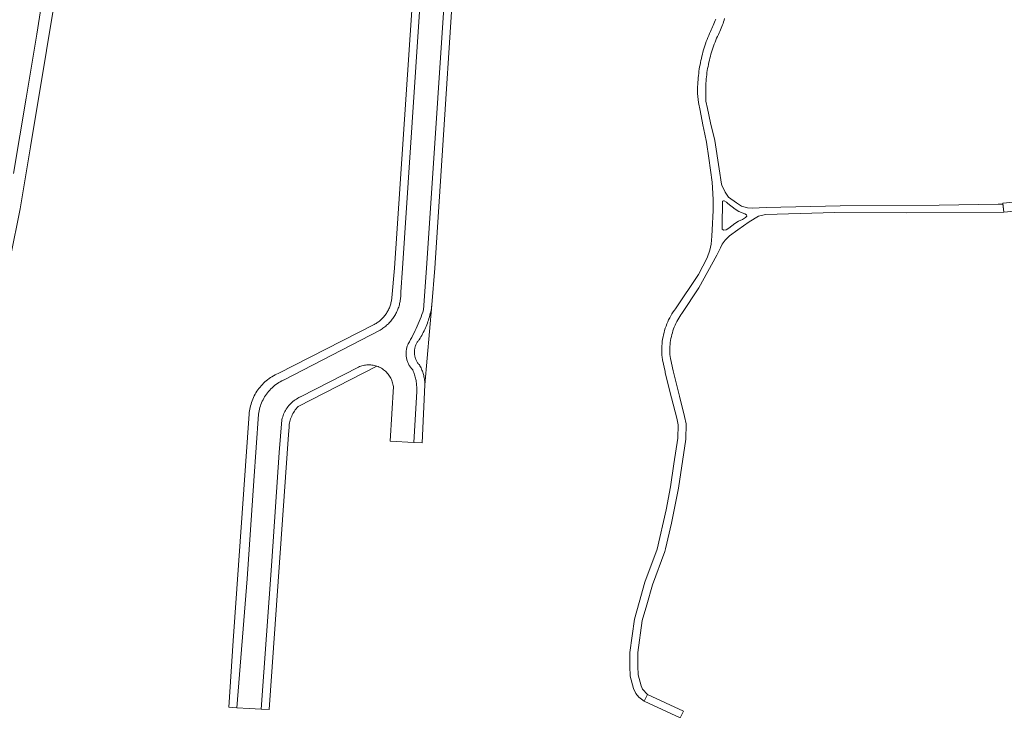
# Model space of a CAD drawing. Extents: x 146402 to 164798, y 455483 to 464134.
# Tile 350 of 575: x 157230 to 157474, y 461140 to 461312. Entities that reach past the tile are written whole.
import ezdxf

# ---------------------------------------------------------------- set-up
doc = ezdxf.new("R2010")
doc.units = 0
doc.header["$LTSCALE"] = 0.2
for name, color, linetype, lineweight in [('B-XX-VH-VERHARDING_ASFALT-GV', 252, 'CONTINUOUS', 18), ('B-XX-VH-VERHARDING_BETONSTRAATSTEEN-GV', 252, 'CONTINUOUS', 18), ('B-XX-VH-VERHARDING_TEGEL-GV', 252, 'CONTINUOUS', 18)]:
    doc.layers.add(name, color=color, linetype=linetype, lineweight=lineweight)

msp = doc.modelspace()

# ---------------------------------------------------------------- linework, layer by layer
at = {"layer": 'B-XX-VH-VERHARDING_ASFALT-GV'}
for points in [[(157330.864, 461336.159), (157325.153, 461249.999), (157324.716, 461244.059), (157324.722, 461243.802), (157324.722, 461243.513), (157324.714, 461243.224), (157324.697, 461242.936), (157324.673, 461242.648), (157324.641, 461242.361), (157324.6, 461242.075), (157324.552, 461241.79), (157324.496, 461241.506), (157324.432, 461241.224), (157324.361, 461240.944), (157324.281, 461240.666), (157324.194, 461240.391), (157324.1, 461240.118), (157323.997, 461239.848), (157323.888, 461239.58), (157323.771, 461239.316), (157323.647, 461239.055), (157323.515, 461238.798), (157323.377, 461238.544), (157323.231, 461238.294), (157323.079, 461238.049), (157322.92, 461237.807), (157322.754, 461237.571), (157322.582, 461237.339), (157322.404, 461237.111), (157322.219, 461236.889), (157322.028, 461236.672), (157321.832, 461236.46), (157321.629, 461236.254), (157321.421, 461236.054), (157321.207, 461235.859), (157320.988, 461235.67), (157320.764, 461235.488), (157320.535, 461235.312), (157320.301, 461235.142), (157320.063, 461234.979), (157319.82, 461234.822), (157319.573, 461234.672), (157295.638, 461222.284), (157295.563, 461222.248), (157295.189, 461222.062), (157294.822, 461221.861), (157294.464, 461221.646), (157294.114, 461221.418), (157293.773, 461221.176), (157293.442, 461220.922), (157293.12, 461220.655), (157292.809, 461220.376), (157292.509, 461220.085), (157292.221, 461219.783), (157291.944, 461219.47), (157291.679, 461219.147), (157291.427, 461218.814), (157291.188, 461218.472), (157290.962, 461218.12), (157290.749, 461217.76), (157290.551, 461217.393), (157290.367, 461217.018), (157290.197, 461216.636), (157290.042, 461216.248), (157289.902, 461215.854), (157289.777, 461215.456), (157289.668, 461215.053), (157289.574, 461214.646), (157289.495, 461214.235), (157289.433, 461213.822), (157288.255, 461197.242), (157286.591, 461172.98), (157284.042, 461140.978), (157287.142, 461140.784), (157290.092, 461140.6), (157292.758, 461177.317), (157294.545, 461204.335), (157295.258, 461212.436), (157295.339, 461212.784), (157295.436, 461213.128), (157295.548, 461213.468), (157295.675, 461213.802), (157295.817, 461214.13), (157295.974, 461214.451), (157296.144, 461214.765), (157296.329, 461215.071), (157296.527, 461215.369), (157296.738, 461215.657), (157296.962, 461215.936), (157297.198, 461216.204), (157297.446, 461216.462), (157297.705, 461216.708), (157297.975, 461216.942), (157298.255, 461217.164), (157298.545, 461217.374), (157298.844, 461217.57), (157299.151, 461217.752), (157299.466, 461217.921), (157299.789, 461218.075), (157299.839, 461218.098), (157314.203, 461225.486), (157314.49, 461225.61), (157314.783, 461225.72), (157315.082, 461225.815), (157315.385, 461225.894), (157315.691, 461225.958), (157316.001, 461226.006), (157316.312, 461226.038), (157316.625, 461226.054), (157316.938, 461226.054), (157317.25, 461226.039), (157317.562, 461226.007), (157317.871, 461225.959), (157318.178, 461225.896), (157318.481, 461225.817), (157318.779, 461225.723), (157318.792, 461225.718), (157319.073, 461225.613), (157319.36, 461225.489), (157319.641, 461225.35), (157319.914, 461225.198), (157320.179, 461225.031), (157320.435, 461224.851), (157320.681, 461224.658), (157320.918, 461224.453), (157321.144, 461224.236), (157321.358, 461224.008), (157321.56, 461223.769), (157321.75, 461223.52), (157321.927, 461223.261), (157322.09, 461222.994), (157322.24, 461222.719), (157322.375, 461222.437), (157322.496, 461222.148), (157322.602, 461221.854), (157322.693, 461221.554), (157322.768, 461221.25), (157322.827, 461220.943), (157322.869, 461220.65), (157322.05, 461207.131), (157327.95, 461206.804), (157328.657, 461219.415), (157328.671, 461219.718), (157328.677, 461220.021), (157328.675, 461220.324), (157328.665, 461220.627), (157328.647, 461220.929), (157328.621, 461221.231), (157328.587, 461221.532), (157328.545, 461221.832), (157328.495, 461222.131), (157328.437, 461222.429), (157328.372, 461222.725), (157328.299, 461223.019), (157328.218, 461223.311), (157328.129, 461223.601), (157328.032, 461223.888), (157327.929, 461224.173), (157327.817, 461224.455), (157327.698, 461224.734), (157327.68, 461224.775), (157327.587, 461224.87), (157327.443, 461225.029), (157327.305, 461225.192), (157327.173, 461225.361), (157327.047, 461225.534), (157326.928, 461225.712), (157326.816, 461225.894), (157326.71, 461226.08), (157326.612, 461226.27), (157326.521, 461226.464), (157326.437, 461226.661), (157326.36, 461226.861), (157326.291, 461227.063), (157326.23, 461227.268), (157326.176, 461227.475), (157326.13, 461227.685), (157326.092, 461227.895), (157326.062, 461228.107), (157326.04, 461228.32), (157326.025, 461228.534), (157326.019, 461228.748), (157326.021, 461228.962), (157326.03, 461229.176), (157326.048, 461229.389), (157326.074, 461229.601), (157326.108, 461229.813), (157326.149, 461230.023), (157326.198, 461230.231), (157326.255, 461230.437), (157326.32, 461230.641), (157326.392, 461230.843), (157326.472, 461231.041), (157326.559, 461231.237), (157326.863, 461231.778), (157327.159, 461232.323), (157327.449, 461232.871), (157327.732, 461233.423), (157328.007, 461233.979), (157328.275, 461234.538), (157328.536, 461235.101), (157328.79, 461235.667), (157329.037, 461236.236), (157329.276, 461236.808), (157329.507, 461237.383), (157329.732, 461237.962), (157329.948, 461238.543), (157330.158, 461239.127), (157330.348, 461239.68), (157331.064, 461249.999), (157336.718, 461334.489)], [(157236.893, 461323.417), (157234.483, 461308.085), (157231.843, 461292.188), (157228.723, 461273.535)], [(157227.929, 461252.872), (157230.314, 461264.781), (157232.939, 461280.14), (157236.83, 461304.06), (157239.077, 461317.59)]]:
    msp.add_lwpolyline(points, dxfattribs=at)
at = {"layer": 'B-XX-VH-VERHARDING_BETONSTRAATSTEEN-GV'}
for points in [[(157330.715, 461221.108), (157332.454, 461240.972), (157332.432, 461240.814), (157332.368, 461240.402), (157332.296, 461239.991), (157332.216, 461239.582), (157332.129, 461239.174), (157332.034, 461238.768), (157331.931, 461238.364), (157331.82, 461237.962), (157331.701, 461237.562), (157331.575, 461237.165), (157331.442, 461236.77), (157331.3, 461236.377), (157331.152, 461235.988), (157330.995, 461235.601), (157330.832, 461235.218), (157330.661, 461234.837), (157330.483, 461234.46), (157330.297, 461234.087), (157330.105, 461233.717), (157329.905, 461233.35), (157329.699, 461232.988), (157329.485, 461232.63), (157329.265, 461232.276), (157329.14, 461232.129), (157329.021, 461231.978), (157328.908, 461231.821), (157328.802, 461231.66), (157328.703, 461231.495), (157328.611, 461231.326), (157328.525, 461231.153), (157328.448, 461230.977), (157328.377, 461230.797), (157328.314, 461230.615), (157328.258, 461230.43), (157328.211, 461230.244), (157328.171, 461230.055), (157328.139, 461229.865), (157328.114, 461229.674), (157328.098, 461229.482), (157328.09, 461229.289), (157328.09, 461229.096), (157328.097, 461228.904), (157328.113, 461228.712), (157328.137, 461228.52), (157328.168, 461228.33), (157328.208, 461228.141), (157328.255, 461227.955), (157328.31, 461227.77), (157328.373, 461227.587), (157328.443, 461227.408), (157328.52, 461227.231), (157328.605, 461227.058), (157328.697, 461226.889), (157328.795, 461226.723), (157328.901, 461226.562), (157329.013, 461226.405), (157329.132, 461226.253), (157329.257, 461226.106), (157329.336, 461226.019), (157329.469, 461225.782), (157329.602, 461225.528), (157329.729, 461225.27), (157329.848, 461225.008), (157329.96, 461224.744), (157330.064, 461224.476), (157330.161, 461224.206), (157330.25, 461223.933), (157330.332, 461223.658), (157330.406, 461223.38), (157330.472, 461223.101), (157330.53, 461222.819), (157330.581, 461222.537), (157330.624, 461222.253), (157330.659, 461221.968), (157330.685, 461221.682), (157330.704, 461221.395)], [(157317.25, 461226.039), (157316.938, 461226.054), (157316.625, 461226.054), (157316.312, 461226.038), (157316.001, 461226.006), (157315.691, 461225.958), (157315.385, 461225.894), (157315.082, 461225.815), (157314.783, 461225.72), (157314.49, 461225.61), (157314.203, 461225.486), (157299.839, 461218.098), (157299.789, 461218.075), (157299.466, 461217.921), (157299.151, 461217.752), (157298.844, 461217.57), (157298.545, 461217.374), (157298.255, 461217.164), (157297.975, 461216.942), (157297.705, 461216.708), (157297.446, 461216.462), (157297.198, 461216.204), (157296.962, 461215.936), (157296.738, 461215.657), (157296.527, 461215.369), (157296.329, 461215.071), (157296.144, 461214.765), (157295.974, 461214.451), (157295.817, 461214.13), (157295.675, 461213.802), (157295.548, 461213.468), (157295.436, 461213.128), (157295.339, 461212.784), (157295.258, 461212.436), (157294.545, 461204.335), (157292.758, 461177.317), (157290.092, 461140.6), (157292.042, 461140.541), (157296.872, 461208.737), (157297.003, 461210.586), (157297.029, 461210.921), (157297.073, 461211.276), (157297.132, 461211.628), (157297.207, 461211.977), (157297.297, 461212.323), (157297.403, 461212.664), (157297.525, 461213), (157297.661, 461213.33), (157297.811, 461213.654), (157297.976, 461213.971), (157298.155, 461214.28), (157298.348, 461214.581), (157298.554, 461214.873), (157298.773, 461215.155), (157299.004, 461215.427), (157299.247, 461215.689), (157318.792, 461225.718), (157318.779, 461225.723), (157318.481, 461225.817), (157318.178, 461225.896), (157317.871, 461225.959), (157317.562, 461226.007)]]:
    msp.add_lwpolyline(points, close=True, dxfattribs=at)
at = {"layer": 'B-XX-VH-VERHARDING_TEGEL-GV'}
for points in [[(157328.832, 461335.005), (157323.148, 461249.999), (157322.499, 461242.698), (157322.497, 461242.679), (157322.47, 461242.422), (157322.436, 461242.166), (157322.393, 461241.911), (157322.343, 461241.658), (157322.284, 461241.406), (157322.218, 461241.157), (157322.144, 461240.909), (157322.063, 461240.664), (157321.974, 461240.422), (157321.878, 461240.182), (157321.774, 461239.945), (157321.663, 461239.712), (157321.544, 461239.482), (157321.419, 461239.256), (157321.287, 461239.035), (157321.148, 461238.817), (157321.002, 461238.604), (157320.85, 461238.395), (157320.691, 461238.191), (157320.526, 461237.992), (157320.355, 461237.799), (157320.178, 461237.61), (157319.996, 461237.428), (157319.807, 461237.251), (157319.614, 461237.08), (157319.415, 461236.915), (157319.211, 461236.756), (157319.003, 461236.604), (157318.789, 461236.458), (157318.572, 461236.319), (157318.35, 461236.186), (157318.124, 461236.061), (157294.333, 461223.907), (157293.934, 461223.728), (157293.543, 461223.535), (157293.158, 461223.327), (157292.782, 461223.106), (157292.413, 461222.871), (157292.054, 461222.622), (157291.704, 461222.361), (157291.364, 461222.087), (157291.034, 461221.8), (157290.715, 461221.502), (157290.407, 461221.192), (157290.11, 461220.872), (157289.826, 461220.54), (157289.553, 461220.199), (157289.294, 461219.847), (157289.047, 461219.487), (157288.814, 461219.117), (157288.595, 461218.74), (157288.389, 461218.354), (157288.198, 461217.961), (157288.021, 461217.562), (157287.859, 461217.156), (157287.712, 461216.745), (157287.58, 461216.328), (157287.464, 461215.907), (157287.363, 461215.482), (157287.277, 461215.054), (157287.208, 461214.623), (157287.154, 461214.189), (157287.125, 461213.883), (157283.13, 461157.598), (157282.043, 461141.137), (157284.042, 461140.978), (157286.591, 461172.98), (157288.255, 461197.242), (157289.433, 461213.822), (157289.495, 461214.235), (157289.574, 461214.646), (157289.668, 461215.053), (157289.777, 461215.456), (157289.902, 461215.854), (157290.042, 461216.248), (157290.197, 461216.636), (157290.367, 461217.018), (157290.551, 461217.393), (157290.749, 461217.76), (157290.962, 461218.12), (157291.188, 461218.472), (157291.427, 461218.814), (157291.679, 461219.147), (157291.944, 461219.47), (157292.221, 461219.783), (157292.509, 461220.085), (157292.809, 461220.376), (157293.12, 461220.655), (157293.442, 461220.922), (157293.773, 461221.176), (157294.114, 461221.418), (157294.464, 461221.646), (157294.822, 461221.861), (157295.189, 461222.062), (157295.563, 461222.248), (157295.638, 461222.284), (157319.573, 461234.672), (157319.82, 461234.822), (157320.063, 461234.979), (157320.301, 461235.142), (157320.535, 461235.312), (157320.764, 461235.488), (157320.988, 461235.67), (157321.207, 461235.859), (157321.421, 461236.054), (157321.629, 461236.254), (157321.832, 461236.46), (157322.028, 461236.672), (157322.219, 461236.889), (157322.404, 461237.111), (157322.582, 461237.339), (157322.754, 461237.571), (157322.92, 461237.807), (157323.079, 461238.049), (157323.231, 461238.294), (157323.377, 461238.544), (157323.515, 461238.798), (157323.647, 461239.055), (157323.771, 461239.316), (157323.888, 461239.58), (157323.997, 461239.848), (157324.1, 461240.118), (157324.194, 461240.391), (157324.281, 461240.666), (157324.361, 461240.944), (157324.432, 461241.224), (157324.496, 461241.506), (157324.552, 461241.79), (157324.6, 461242.075), (157324.641, 461242.361), (157324.673, 461242.648), (157324.697, 461242.936), (157324.714, 461243.224), (157324.722, 461243.513), (157324.722, 461243.802), (157324.716, 461244.059), (157325.153, 461249.999), (157330.864, 461336.159)], [(157336.718, 461334.489), (157331.064, 461249.999), (157330.348, 461239.68), (157330.158, 461239.127), (157329.948, 461238.543), (157329.732, 461237.962), (157329.507, 461237.383), (157329.276, 461236.808), (157329.037, 461236.236), (157328.79, 461235.667), (157328.536, 461235.101), (157328.275, 461234.538), (157328.007, 461233.979), (157327.732, 461233.423), (157327.449, 461232.871), (157327.159, 461232.323), (157326.863, 461231.778), (157326.559, 461231.237), (157326.472, 461231.041), (157326.392, 461230.843), (157326.32, 461230.641), (157326.255, 461230.437), (157326.198, 461230.231), (157326.149, 461230.023), (157326.108, 461229.813), (157326.074, 461229.601), (157326.048, 461229.389), (157326.03, 461229.176), (157326.021, 461228.962), (157326.019, 461228.748), (157326.025, 461228.534), (157326.04, 461228.32), (157326.062, 461228.107), (157326.092, 461227.895), (157326.13, 461227.685), (157326.176, 461227.475), (157326.23, 461227.268), (157326.291, 461227.063), (157326.36, 461226.861), (157326.437, 461226.661), (157326.521, 461226.464), (157326.612, 461226.27), (157326.71, 461226.08), (157326.816, 461225.894), (157326.928, 461225.712), (157327.047, 461225.534), (157327.173, 461225.361), (157327.305, 461225.192), (157327.443, 461225.029), (157327.587, 461224.87), (157327.68, 461224.775), (157327.698, 461224.734), (157327.817, 461224.455), (157327.929, 461224.173), (157328.032, 461223.888), (157328.129, 461223.601), (157328.218, 461223.311), (157328.299, 461223.019), (157328.372, 461222.725), (157328.437, 461222.429), (157328.495, 461222.131), (157328.545, 461221.832), (157328.587, 461221.532), (157328.621, 461221.231), (157328.647, 461220.929), (157328.665, 461220.627), (157328.675, 461220.324), (157328.677, 461220.021), (157328.671, 461219.718), (157328.657, 461219.415), (157327.95, 461206.804), (157330, 461206.745), (157330.715, 461221.108), (157330.704, 461221.395), (157330.685, 461221.682), (157330.659, 461221.968), (157330.624, 461222.253), (157330.581, 461222.537), (157330.53, 461222.819), (157330.472, 461223.101), (157330.406, 461223.38), (157330.332, 461223.658), (157330.25, 461223.933), (157330.161, 461224.206), (157330.064, 461224.476), (157329.96, 461224.744), (157329.848, 461225.008), (157329.729, 461225.27), (157329.602, 461225.528), (157329.469, 461225.782), (157329.336, 461226.019), (157329.257, 461226.106), (157329.132, 461226.253), (157329.013, 461226.405), (157328.901, 461226.562), (157328.795, 461226.723), (157328.697, 461226.889), (157328.605, 461227.058), (157328.52, 461227.231), (157328.443, 461227.408), (157328.373, 461227.587), (157328.31, 461227.77), (157328.255, 461227.955), (157328.208, 461228.141), (157328.168, 461228.33), (157328.137, 461228.52), (157328.113, 461228.712), (157328.097, 461228.904), (157328.09, 461229.096), (157328.09, 461229.289), (157328.098, 461229.482), (157328.114, 461229.674), (157328.139, 461229.865), (157328.171, 461230.055), (157328.211, 461230.244), (157328.258, 461230.43), (157328.314, 461230.615), (157328.377, 461230.797), (157328.448, 461230.977), (157328.525, 461231.153), (157328.611, 461231.326), (157328.703, 461231.495), (157328.802, 461231.66), (157328.908, 461231.821), (157329.021, 461231.978), (157329.14, 461232.129), (157329.265, 461232.276), (157329.485, 461232.63), (157329.699, 461232.988), (157329.905, 461233.35), (157330.105, 461233.717), (157330.297, 461234.087), (157330.483, 461234.46), (157330.661, 461234.837), (157330.832, 461235.218), (157330.995, 461235.601), (157331.152, 461235.988), (157331.3, 461236.377), (157331.442, 461236.77), (157331.575, 461237.165), (157331.701, 461237.562), (157331.82, 461237.962), (157331.931, 461238.364), (157332.034, 461238.768), (157332.129, 461239.174), (157332.216, 461239.582), (157332.296, 461239.991), (157332.368, 461240.402), (157332.432, 461240.814), (157332.454, 461240.972), (157333.145, 461249.999), (157334.063, 461264.015), (157338.648, 461334.022)], [(157402.828, 461311.823), (157402.686, 461311.427), (157402.536, 461311.034), (157402.379, 461310.643), (157402.214, 461310.256), (157402.043, 461309.871), (157401.864, 461309.49), (157401.677, 461309.113), (157401.484, 461308.739), (157401.267, 461308.242), (157401.058, 461307.742), (157400.855, 461307.238), (157400.661, 461306.732), (157400.473, 461306.223), (157400.294, 461305.711), (157400.122, 461305.197), (157399.957, 461304.68), (157399.8, 461304.161), (157399.651, 461303.64), (157399.509, 461303.116), (157399.376, 461302.59), (157399.25, 461302.063), (157399.131, 461301.534), (157399.021, 461301.003), (157398.918, 461300.47), (157398.824, 461299.936), (157398.737, 461299.4), (157398.658, 461298.864), (157398.587, 461298.326), (157398.524, 461297.788), (157398.469, 461297.248), (157398.422, 461296.708), (157398.383, 461296.167), (157398.352, 461295.625), (157398.328, 461295.083), (157398.313, 461294.541), (157398.306, 461293.999), (157398.307, 461293.337), (157398.562, 461291.15), (157398.95, 461289.154), (157399.647, 461285.543), (157400.12, 461283.29), (157400.542, 461281.28), (157401.104, 461277.288), (157401.909, 461271.369), (157402.076, 461268.564), (157402.141, 461266.966), (157402.133, 461264.316), (157401.9, 461259.523), (157401.848, 461257.983), (157401.662, 461255.956), (157401.337, 461254.532), (157400.682, 461252.62), (157398.518, 461248.422), (157392.801, 461239.982), (157392.547, 461239.627), (157392.236, 461239.164), (157391.938, 461238.688), (157391.656, 461238.203), (157391.389, 461237.71), (157391.139, 461237.208), (157390.905, 461236.698), (157390.688, 461236.181), (157390.487, 461235.657), (157390.303, 461235.127), (157390.137, 461234.591), (157389.987, 461234.051), (157389.856, 461233.506), (157389.741, 461232.956), (157389.645, 461232.404), (157389.567, 461231.848), (157389.506, 461231.291), (157389.463, 461230.731), (157389.439, 461230.171), (157389.432, 461229.61), (157389.444, 461229.05), (157389.473, 461228.49), (157389.521, 461227.931), (157389.595, 461227.307), (157390.231, 461224.408), (157390.297, 461224.106), (157391.871, 461217.826), (157393.152, 461212.81), (157393.51, 461211.208), (157393.436, 461207.821), (157392.457, 461201.467), (157391.584, 461195.801), (157390.492, 461190.06), (157388.271, 461180.352), (157385.247, 461172.113), (157383.786, 461167.085), (157382.631, 461163.001), (157381.519, 461154.703), (157381.501, 461152.33), (157381.492, 461151.266), (157381.612, 461148.853), (157382.436, 461145.788), (157382.979, 461144.506), (157383.736, 461143.594), (157385.102, 461142.628), (157385.88, 461144.304), (157384.686, 461145.604), (157384.332, 461146.441), (157383.599, 461149.165), (157383.493, 461151.308), (157383.518, 461154.562), (157383.534, 461154.679), (157384.595, 461162.594), (157385.708, 461166.534), (157387.149, 461171.489), (157390.192, 461179.782), (157390.332, 461180.395), (157391.801, 461186.815), (157392.45, 461189.65), (157393.556, 461195.461), (157395.433, 461207.646), (157395.515, 461211.407), (157395.098, 461213.276), (157393.81, 461218.317), (157392.245, 461224.564), (157391.569, 461227.64), (157391.511, 461228.133), (157391.469, 461228.627), (157391.443, 461229.123), (157391.433, 461229.619), (157391.438, 461230.116), (157391.46, 461230.612), (157391.498, 461231.107), (157391.551, 461231.6), (157391.621, 461232.092), (157391.706, 461232.581), (157391.807, 461233.067), (157391.924, 461233.55), (157392.056, 461234.028), (157392.203, 461234.503), (157392.366, 461234.972), (157392.544, 461235.435), (157392.736, 461235.893), (157392.943, 461236.344), (157393.165, 461236.788), (157393.401, 461237.225), (157393.65, 461237.655), (157393.914, 461238.076), (157394.191, 461238.488), (157394.427, 461238.819), (157398.629, 461245.149), (157403.076, 461253.215), (157403.973, 461255.11), (157404.37, 461255.948), (157405.184, 461256.945), (157406.193, 461258.06), (157408.271, 461259.569), (157411.127, 461261.49), (157413.401, 461262.902), (157415.191, 461263.378), (157432.374, 461263.84), (157450.046, 461263.719), (157474.224, 461263.918), (157474.04, 461265.89), (157472.867, 461265.875), (157458.221, 461265.682), (157433.633, 461265.521), (157415.34, 461265.112), (157411.814, 461264.942), (157410.723, 461264.995), (157409.201, 461265.418), (157407.931, 461266.27), (157406.016, 461267.645), (157405.114, 461268.908), (157404.308, 461270.58), (157404.266, 461270.837), (157403.629, 461274.688), (157402.547, 461281.659), (157401.525, 461286.097), (157400.741, 461289.62), (157400.362, 461291.433), (157400.32, 461295.054), (157400.336, 461295.405), (157400.367, 461295.926), (157400.406, 461296.447), (157400.453, 461296.968), (157400.508, 461297.487), (157400.571, 461298.006), (157400.641, 461298.523), (157400.72, 461299.04), (157400.806, 461299.555), (157400.901, 461300.069), (157401.003, 461300.581), (157401.113, 461301.092), (157401.231, 461301.601), (157401.357, 461302.108), (157401.49, 461302.613), (157401.631, 461303.116), (157401.78, 461303.617), (157401.937, 461304.115), (157402.101, 461304.611), (157402.272, 461305.105), (157402.451, 461305.596), (157402.638, 461306.084), (157402.832, 461306.569), (157403.034, 461307.051), (157403.243, 461307.529), (157403.459, 461308.005), (157403.647, 461308.387), (157403.828, 461308.773), (157404.001, 461309.163), (157404.167, 461309.555), (157404.326, 461309.95), (157404.477, 461310.349), (157404.621, 461310.75), (157404.757, 461311.153), (157404.886, 461311.56), (157405.007, 461311.968)]]:
    msp.add_lwpolyline(points, dxfattribs=at)
for points in [[(157404.695, 461266.743), (157404.89, 461266.744), (157405.456, 461266.435), (157405.789, 461266.085), (157407.607, 461264.651), (157408.564, 461264.09), (157410.008, 461263.531), (157410.418, 461263.241), (157410.497, 461262.929), (157410.207, 461262.577), (157409.41, 461262.106), (157408.496, 461261.693), (157407.582, 461261.125), (157406.767, 461260.498), (157406.048, 461259.91), (157405.387, 461259.557), (157404.784, 461259.476), (157404.393, 461259.708), (157404.371, 461260.41), (157404.462, 461266.625)], [(157483.845, 461264.816), (157483.636, 461267.059), (157474.015, 461266.161), (157474.224, 461263.918)], [(157394.782, 461140.172), (157385.88, 461144.304), (157385.102, 461142.628), (157394.004, 461138.496)]]:
    msp.add_lwpolyline(points, close=True, dxfattribs=at)

doc.saveas('drawing.dxf')
